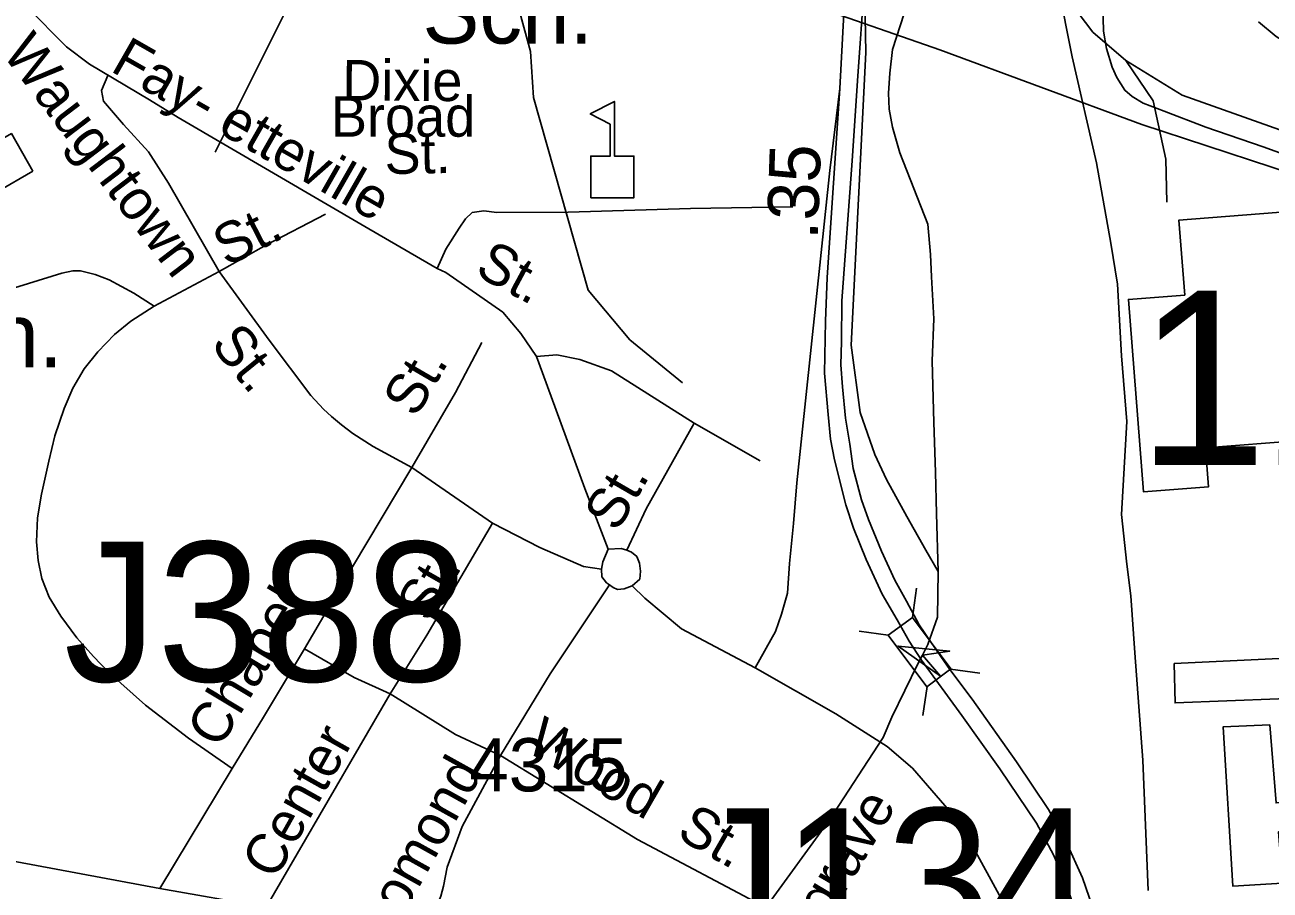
# Model space of a CAD drawing. Extents: x 1547597 to 1699558, y 810033 to 920809.
# Drawn here: x 1634436 to 1637363, y 847496 to 849529 of the extents above; entities that cross this region are included whole.
import ezdxf

# ---------------------------------------------------------------- set-up
doc = ezdxf.new("R2010")
doc.units = 0
for name, color, linetype in [('Exist Cultural Educational Facility High CELL', 7, 'Continuous'), ('Exist Cultural Educational Facility High Label', 7, 'Continuous'), ('Exist Cultural Warehouse Building Footprint', 7, 'Continuous'), ('Exist Hydrographic Creek Single Shore', 7, 'Continuous'), ('Exist Railroad Mainline', 7, 'Continuous'), ('Exist Railroad Siding', 7, 'Continuous'), ('Exist Road Non-System Structure Non-Sys Other Number Label', 7, 'Continuous'), ('Exist Road Non-System Type 51', 7, 'Continuous'), ('Exist Road Non-System Type 51 Label', 7, 'Continuous'), ('Exist Road Primary US Divided Attributed', 7, 'Continuous'), ('Exist Road Primary US Ramp 1 Lane  Attributed', 7, 'Continuous'), ('Exist Road Primary US Structure Standard Bridge CELL', 7, 'Continuous'), ('Exist Road Secondary Mileage Hundredths English Label', 7, 'Continuous'), ('Exist Road Secondary Structure Standard Bridge Attributed CELL', 7, 'Continuous'), ('Exist Road Secondary Structure Standard Bridge Number Label', 7, 'Continuous'), ('Exist Road Secondary Type 51 Attributed', 7, 'Continuous'), ('Exist Road Secondary Type 51 Label', 7, 'Continuous'), ('Exist Road Secondary Type 51 Number Label', 7, 'Continuous'), ('Exist Road Secondary Type 51 Undivided 4 Lane Attributed', 7, 'Continuous'), ('Exist Utilities Electrical Transmission Line', 7, 'Continuous')]:
    doc.layers.add(name, color=color, linetype=linetype)

msp = doc.modelspace()

# ---------------------------------------------------------------- linework, layer by layer
at = {"layer": 'Exist Cultural Educational Facility High CELL'}
for points in [[(1635766.1, 849123), (1635766.1, 849220.9), (1635812.1, 849220.9), (1635812.1, 849296), (1635765.1, 849320.3), (1635821.7, 849349.4), (1635821.7, 849220.9), (1635867.7, 849220.9), (1635867.7, 849123)], [(1634455.3, 849185.9), (1634370.4, 849137.1), (1634347.5, 849177), (1634282.4, 849139.6), (1634284.8, 849086.7), (1634231.2, 849121.3), (1634342.7, 849185.3), (1634319.7, 849225.2), (1634404.7, 849274)]]:
    msp.add_lwpolyline(points, close=True, dxfattribs=at)
at = {"layer": 'Exist Cultural Warehouse Building Footprint'}
for points in [[(1637626.6, 848470.8), (1637577.6, 849103.9), (1637148.1, 849070.6), (1637161.8, 848894.4), (1637029.7, 848884.1), (1637064.7, 848432.3), (1637218, 848444.1), (1637210.9, 848535.7), (1637432.5, 848552.8), (1637439.9, 848456.4)], [(1637136.9, 848028.8), (1637498.7, 848046), (1637503.6, 847950.6), (1637139.4, 847935.9)], [(1637391.3, 847512.5), (1637382.1, 847632.8), (1637410.3, 847634.9), (1637403.5, 847703.3), (1637376.6, 847700.9), (1637361.9, 847884.3), (1637252, 847879.4), (1637274.9, 847505.7)]]:
    msp.add_lwpolyline(points, close=True, dxfattribs=at)
at = {"layer": 'Exist Hydrographic Creek Single Shore'}
msp.add_lwpolyline([(1635981.9, 848688.5), (1635857.9, 848789.4), (1635759.9, 848906.3), (1635631.9, 849358.6), (1635624.9, 849467.1), (1635576.9, 849642), (1635405.9, 849980.4), (1635424.9, 850153.9), (1635484.9, 850346.4), (1635487.9, 850563), (1635389.9, 850745.6), (1635285.9, 851098.9), (1635179.9, 851265.2), (1634960.7, 851568.4), (1634698.6, 851716.7), (1634408.1, 851625.5), (1634175, 851704.3)], dxfattribs=at)
at = {"layer": 'Exist Railroad Mainline'}
msp.add_lwpolyline([(1637076.3, 847495.5), (1637063.1, 847801.1), (1637044.4, 848053.4), (1637034.9, 848187.8), (1637025.8, 848261.9), (1637013.6, 848378.9), (1637025.6, 848597), (1637013.5, 848751.3), (1637004.3, 848920.3), (1636988.3, 849016.6), (1636954.7, 849205.2), (1636897.8, 849454.4), (1636864.9, 849620.4)], dxfattribs=at)
at = {"layer": 'Exist Railroad Siding'}
for points in [[(1636864.9, 849620.4), (1636946, 849512), (1637023.2, 849445.5)], [(1637023.2, 849445.5), (1637087.5, 849351.1), (1637117.5, 849213.9), (1637119.6, 849113.1)], [(1637023.2, 849445.5), (1637156, 849364), (1637458.2, 849256.8), (1638013.2, 849061.6), (1638642.2, 848847.8), (1639130.7, 848682.6), (1639372.9, 848603.3), (1639541.2, 848577.9), (1640254.8, 848603.7), (1640562.2, 848552.6), (1640986.5, 848458.3)]]:
    msp.add_lwpolyline(points, dxfattribs=at)
at = {"layer": 'Exist Road Non-System Type 51'}
for p, q in [((1635044.3, 849551.8), (1634883.5, 849230.3)), ((1634740.1, 848868.4), (1634893.2, 848950.1)), ((1636164.1, 848504.7), (1636009.2, 848593.2)), ((1635294.4, 847957.6), (1635003, 847455.9)), ((1634923.3, 847781.7), (1634753.5, 847499.5)), ((1634211, 847601.1), (1634753.5, 847499.5)), ((1634753.5, 847499.5), (1635003, 847455.9))]:
    msp.add_line(p, q, dxfattribs=at)
for points in [[(1636915.3, 850439.1), (1636925.7, 850351.2), (1636941.4, 850206.8), (1636952.3, 850074.7), (1636960.3, 849864.7), (1636967.7, 849710.4), (1636969.8, 849576.5), (1636970.8, 849514.5), (1636977.9, 849473.7), (1636991.5, 849430.2), (1637002.2, 849405.6), (1637020.8, 849375.8), (1637038.5, 849361.4), (1637064.2, 849345.1), (1637113.8, 849326.3), (1637211.3, 849288.9), (1637346.5, 849242.7), (1637467.8, 849199)], [(1637849.6, 849892.3), (1637822.4, 849851.6), (1637809.7, 849809.9), (1637802, 849751.7), (1637769.2, 849692.3), (1637709.8, 849595.3), (1637658.4, 849529.1), (1637599.8, 849468.9), (1637567.5, 849447.3), (1637535.4, 849440), (1637511.4, 849442.2), (1637471.5, 849450.9), (1637431.9, 849467.5), (1637376.5, 849502.2), (1637335, 849536.9)], [(1636536.1, 849810), (1636534.1, 849711), (1636528.9, 849631.3), (1636502.7, 849556.5), (1636475.2, 849471.4), (1636469.2, 849415.9), (1636465.9, 849369), (1636467.2, 849331.5), (1636475.2, 849289.3), (1636492.7, 849229), (1636558.1, 849060.8), (1636564.5, 848989.6), (1636566.5, 848937.3), (1636572.5, 848838.6), (1636568.5, 848739.9), (1636572.5, 848594.9), (1636576.5, 848478.1), (1636578.6, 848381.4), (1636582.6, 848244.5)], [(1634631.3, 849410.1), (1634616.4, 849375.5), (1634621.1, 849350.3), (1634668.3, 849295.3), (1634726.5, 849230.8), (1634773.6, 849157.7), (1634893.2, 848950.1), (1635010.6, 848788.5), (1635108.6, 848658.8), (1635138.2, 848626.4), (1635157, 848608.8), (1635180.8, 848589.1), (1635207.3, 848569.4), (1635254.6, 848538.6), (1635345.9, 848489.3), (1635535.6, 848358.5)], [(1636240.8, 849101.7), (1636000.8, 849097.5), (1635712.9, 849089.6), (1635545.7, 849088.5), (1635515, 849092.5), (1635487.5, 849088.5), (1635471.8, 849073.6), (1635456.8, 849051.6), (1635425.4, 849002.1), (1635404.9, 848957.2)], [(1635143.1, 849084.3), (1635004.1, 849012.5), (1634893.2, 848950.1)], [(1634389.2, 848904.5), (1634523.3, 848945.8), (1634549.3, 848951.3), (1634567.3, 848951.2), (1634601.7, 848942.7), (1634634.1, 848930.2), (1634692.5, 848899.2), (1634740.1, 848868.4)], [(1634740.1, 848868.4), (1634685.5, 848833.3), (1634647.1, 848801.9), (1634608.2, 848761), (1634575.8, 848721.1), (1634549.1, 848675.4), (1634528.5, 848627.8), (1634507, 848563.4), (1634492.6, 848504.2), (1634475.4, 848426.5), (1634466.4, 848370.7), (1634463.7, 848314.7), (1634467.8, 848271), (1634476.3, 848228.6), (1634493.7, 848184.2), (1634521, 848139.9), (1634558.2, 848089.3), (1634597.3, 848045.1), (1634633, 848008.1), (1634719.6, 847930.9), (1634820.5, 847853.2), (1634923.3, 847781.7)], [(1635510.3, 848782.7), (1635448.5, 848665.7), (1635345.9, 848489.3)], [(1636009.2, 848593.2), (1635815.2, 848716.1), (1635740.6, 848743.4), (1635686.4, 848753.6), (1635638.4, 848749.7)], [(1636009.2, 848593.2), (1635896.3, 848391.7), (1635850.7, 848295.3)], [(1635345.9, 848489.3), (1635206.5, 848255.4), (1635093.5, 848063.2)], [(1635535.6, 848358.5), (1635380.7, 848094.9), (1635294.4, 847957.6)], [(1635535.6, 848358.5), (1635646.3, 848300.9), (1635749.3, 848256.7), (1635791, 848250.5)], [(1636582.6, 848244.5), (1636580.6, 848137.7), (1636558.5, 848073.5)], [(1635809.8, 848213.5), (1635670.6, 848004.1), (1635553.8, 847812.3)], [(1635093.5, 848063.2), (1634997.2, 847902.7), (1634923.3, 847781.7)], [(1635093.5, 848063.2), (1635210.4, 847995.4), (1635294.4, 847957.6)], [(1636558.5, 848073.5), (1636545.6, 848048.2), (1636534.7, 848028)], [(1636534.7, 848028), (1636473.9, 847902.1), (1636453.2, 847854.4)], [(1635294.4, 847957.6), (1635448.2, 847861.7), (1635553.8, 847812.3)], [(1636177.2, 847455.2), (1636325.9, 847659.2), (1636453.2, 847854.4)], [(1635553.8, 847812.3), (1635464.3, 847645.4), (1635428.7, 847549.7), (1635420.1, 847505.5), (1635414.1, 847482), (1635405.7, 847462.1), (1635395.7, 847425.1), (1635386, 847371.8)], [(1636177.2, 847455.2), (1635875.8, 847614.9), (1635553.8, 847812.3)]]:
    msp.add_lwpolyline(points, dxfattribs=at)
at = {"layer": 'Exist Road Primary US Divided Attributed'}
for points in [[(1636377.7, 849801.9), (1636378, 849790.8), (1636360.7, 849556), (1636351.3, 849379.7)], [(1636565.7, 848077.7), (1636537.5, 848119.2), (1636508.1, 848174.8), (1636480.6, 848224.3), (1636449.1, 848292.6), (1636419, 848367), (1636402.2, 848413.2), (1636382.8, 848486.9), (1636374.6, 848544.3), (1636364.7, 848604.8), (1636357.4, 848678.4), (1636354, 848730.7), (1636355.4, 848785.6), (1636355.8, 848880.9), (1636380.1, 849210.2), (1636392.9, 849397.8), (1636409.6, 849630.9)], [(1636351.3, 849379.7), (1636321.9, 848935.6), (1636317.8, 848833.2), (1636315.8, 848711.2), (1636323.8, 848613.5), (1636329.2, 848555.9), (1636338.6, 848507.6), (1636365.4, 848401.8), (1636383.5, 848346.9), (1636413, 848273.2), (1636451.1, 848191.5), (1636486, 848131.2), (1636514.1, 848081), (1636543.6, 848036.8)], [(1637006.4, 847039.5), (1637007.7, 847127.9), (1637002.4, 847204.3), (1636995, 847264.5), (1636974.9, 847356.3), (1636953.5, 847432), (1636922, 847525.1), (1636883.1, 847609.5), (1636841.6, 847685.2), (1636766.6, 847797.7), (1636662.1, 847945), (1636609.9, 848014.7), (1636565.7, 848077.7)], [(1636543.6, 848036.8), (1636638, 847906.2), (1636727.7, 847780.9), (1636813.5, 847653.7), (1636853.7, 847578.7), (1636883.1, 847509.7), (1636910.6, 847430), (1636927.3, 847369.7), (1636947.4, 847297.4), (1636956.1, 847248.5), (1636963.5, 847187.5), (1636968.2, 847087.7)]]:
    msp.add_lwpolyline(points, dxfattribs=at)
at = {"layer": 'Exist Road Primary US Ramp 1 Lane  Attributed'}
for points in [[(1636582.6, 848244.5), (1636553.6, 848295.3), (1636508.7, 848374.4), (1636461.2, 848460.8), (1636433.7, 848519.7), (1636398.9, 848618.2), (1636378.2, 848776.8), (1636412.3, 849464.1), (1636409.6, 849630.9)], [(1636351.3, 849379.7), (1636327.9, 849187.5), (1636250.2, 848453.4), (1636242.8, 848357.6), (1636233.5, 848263.8), (1636228.1, 848194.2), (1636214.7, 848144.6), (1636200, 848103.8), (1636152.4, 848018.5)]]:
    msp.add_lwpolyline(points, dxfattribs=at)
at = {"layer": 'Exist Road Primary US Structure Standard Bridge CELL'}
for p, q in [((1636532, 848205.3), (1636522, 848137)), ((1636397.1, 848104.9), (1636465.3, 848094.9)), ((1636611.9, 848015.6), (1636680.2, 848005.6)), ((1636556.6, 847974.4), (1636546.6, 847906.2))]:
    msp.add_line(p, q, dxfattribs=at)
msp.add_lwpolyline([(1636522, 848137), (1636612.2, 848015.8), (1636555.6, 847973.7), (1636465.3, 848094.9)], close=True, dxfattribs=at)
at = {"layer": 'Exist Road Secondary Structure Standard Bridge Attributed CELL'}
msp.add_lwpolyline([(1636587.7, 847998.7), (1636488.5, 848069.6), (1636609.9, 848057.8), (1636545.6, 848048.2)], close=True, dxfattribs=at)
at = {"layer": 'Exist Road Secondary Type 51 Attributed'}
for points in [[(1634441.1, 849572), (1634533.8, 849477.7), (1634588.6, 849436.9), (1634729.1, 849353.6), (1634796.8, 849312), (1635244.6, 849049.7), (1635404.9, 848957.2), (1635425.6, 848947.2), (1635559.4, 848854), (1635601.5, 848803.9), (1635638.4, 848749.7), (1635653, 848711.9), (1635752.4, 848439.9), (1635806.7, 848297.6)], [(1635806.7, 848297.6), (1635794.9, 848267.8), (1635791, 848250.5), (1635792.5, 848232.4), (1635802.8, 848218.2), (1635809.8, 848213.5), (1635818.5, 848207.2), (1635828.7, 848202.5), (1635844.4, 848204.1), (1635863.3, 848211.2)], [(1635806.7, 848297.6), (1635837.3, 848299.2), (1635850.7, 848295.3), (1635861.7, 848290.6), (1635874.3, 848280.3), (1635880.6, 848264.6), (1635882.9, 848245.7), (1635881.4, 848226.9), (1635863.3, 848211.2)], [(1635863.3, 848211.2), (1635893.2, 848182.1), (1635979.6, 848109.7), (1636152.4, 848018.5)]]:
    msp.add_lwpolyline(points, dxfattribs=at)
at = {"layer": 'Exist Road Secondary Type 51 Undivided 4 Lane Attributed'}
msp.add_lwpolyline([(1636152.4, 848018.5), (1636342.3, 847910), (1636462.8, 847833.6), (1636522.6, 847782.6), (1636633.1, 847654.5), (1636758.2, 847426.1), (1636835, 847281.1), (1636895.2, 847185.8), (1636968.2, 847087.7)], dxfattribs=at)
at = {"layer": 'Exist Utilities Electrical Transmission Line'}
msp.add_lwpolyline([(1636174.2, 849614.5), (1636586.1, 849471), (1637061.4, 849295.1), (1637519.2, 849145.1)], dxfattribs=at)

# ---------------------------------------------------------------- texts
at = {"layer": 'Exist Cultural Educational Facility High Label'}
for s, p in [('Sch.', (1635370.7, 849485.5)), ('N.C.  Sch.', (1633611.1, 848724.8))]:
    msp.add_text(s, height=150, dxfattribs=at).set_placement(p)
at = {"layer": 'Exist Road Non-System Structure Non-Sys Other Number Label'}
for s, p in [('J388', (1634528.1, 847986.5)), ('J134', (1635998.1, 847360.2))]:
    msp.add_text(s, height=328.08, dxfattribs=at).set_placement(p)
at = {"layer": 'Exist Road Non-System Type 51 Label'}
for s, rotation, p in [('Waughtown', 307.2914, (1634380.7, 849462.6)), ('Dixie', 359.5592, (1635181.9, 849352.2)), ('Broad', 0.0087, (1635155.7, 849266.6)), ('St.', 0.9852, (1635282.2, 849178.6)), ('St.', 27.1149, (1634910.6, 848959.9)), ('St.', 309.1882, (1634870.4, 848777.8)), ('St.', 59.8095, (1635355.3, 848603.4)), ('St.', 59.9443, (1635828.1, 848334.7)), ('St.', 60.3425, (1635388.3, 848121.9)), ('Chapel', 59.0374, (1634893.6, 847825.7)), ('Wood', 330.1105, (1635609.2, 847824.9)), ('Center', 60.7015, (1635024.3, 847516.9)), ('Lomond', 60.9015, (1635291.8, 847374.2)), ('Vargrave', 59.2313, (1636222.2, 847252.1)), ('St.', 330.2403, (1635964.6, 847620.8))]:
    msp.add_text(s, height=95, rotation=rotation, dxfattribs=at).set_placement(p)
at = {"layer": 'Exist Road Secondary Mileage Hundredths English Label'}
msp.add_text('.35', height=120, rotation=88.053, dxfattribs=at).set_placement((1636299.4, 849023.9))
at = {"layer": 'Exist Road Secondary Structure Standard Bridge Number Label'}
msp.add_text('123', height=410.1, dxfattribs=at).set_placement((1637050.4, 848494.7))
at = {"layer": 'Exist Road Secondary Type 51 Label'}
for s, rotation, p in [('Fay- etteville', 330.283, (1634634.5, 849422.2)), ('St.', 331.6708, (1635490.7, 848943.5))]:
    msp.add_text(s, height=95, rotation=rotation, dxfattribs=at).set_placement(p)
at = {"layer": 'Exist Road Secondary Type 51 Number Label'}
msp.add_text('4315', height=125, dxfattribs=at).set_placement((1635480.5, 847728.1))

doc.saveas('drawing.dxf')
